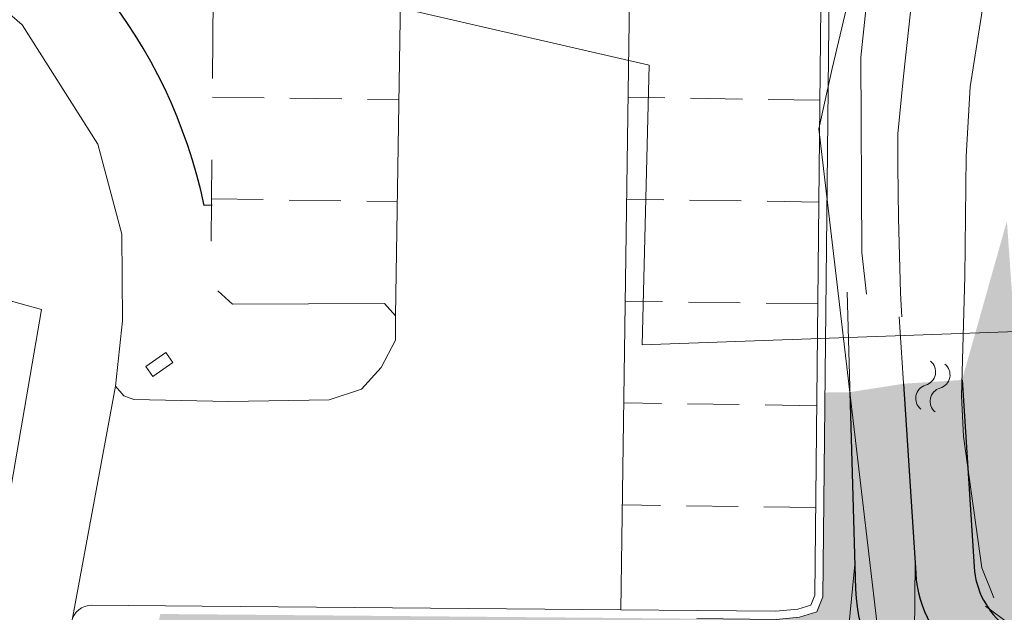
# Model space of a CAD drawing. Header units: metres. Extents: x 174282 to 175177, y 462028 to 462851.
# Tile 611 of 636: x 174434 to 174458, y 462611 to 462626. Entities that reach past the tile are written whole.
import ezdxf

# ---------------------------------------------------------------- set-up
doc = ezdxf.new("R2010")
doc.units = ezdxf.units.M
doc.linetypes.add('HIDDEN2', pattern=[4.762499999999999, 3.175, -1.5875])
doc.linetypes.add('VH-TROTTOIRBAND', pattern=[15, 5, -2, 2, -2, 2, -2])
doc.layers.add('B-ME-VH-KANTOPSLUITING_OPSLUITBAND-G', color=8, linetype='Continuous')
for name, color, linetype, lineweight in [('B-ME-VH-KANTOPSLUITING_TROTTOIRBAND-G', 8, 'VH-TROTTOIRBAND', 20), ('B-ME-WH-WATERGANG_SLOOT_BODEM-G', 8, 'Continuous', 20), ('B-ME-WH-WATERGANG_SLOOT_INSTEEK-G', 8, 'Continuous', 20), ('B-WE-IE-MEUBILAIR_WEGMEUBILAIR_SCHAMPBLOK-G', 8, 'Continuous', 20), ('B-WE-OG-WEG_VERHARD_OPEN -G', 8, 'Continuous', 20), ('B-WE-WH-WATER-S', 252, 'Continuous', 20), ('B-WE-WH-WATERGANG_SLOOT_BODEM-G', 8, 'Continuous', 20), ('B-WE-WH-WATERGANG_SLOOT_INSTEEK-G', 8, 'Continuous', 20), ('B-XX-KG-GRENS_PERCEEL-G', 213, 'Continuous', 20), ('N-WE-AL-WERKGRENS-G', 173, 'AL-WERKGRENS', 20), ('N-WE-WH-WATERGANG_BODEM-G', 92, 'Continuous', 25), ('N-WE-WH-WATERGANG_BODEM-V', 163, 'Continuous', 25), ('N-WE-WH-WATERGANG_INSTEEK-G', 50, 'Continuous', 25), ('N-WE-WH-WATERGANG_TALUD-V', 95, 'Continuous', 25)]:
    doc.layers.add(name, color=color, linetype=linetype, lineweight=lineweight)
doc.layers.add('N-WE-GR-GRAS_BERM-BERMENMENGSEL-V', color=7, linetype='Continuous', lineweight=25, true_color=0xc4ff8a)
doc.linetypes.add('AL-WERKGRENS', pattern='A,10,[106,Afdeling.shx,S=1,R=0,X=0,Y=0],-2', length=12)

# ---------------------------------------------------------------- blocks, each defined once
blk = doc.blocks.new('water')
at = {"linetype": 'Continuous'}
for centre, radius, start, end in [((0.2997979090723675, -0.1605370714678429), 0.3400749, 28.13778714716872, 151.8316499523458), ((0.9001997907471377, 0.1494030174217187), 0.33496494, 206.4585658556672, 333.511009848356), ((0.2996067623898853, -0.5198982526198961), 0.3400745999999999, 28.13778724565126, 151.8316900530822), ((0.900008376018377, -0.2105970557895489), 0.33496506, 206.4585357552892, 333.5110164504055)]:
    blk.add_arc(centre, radius, start, end, dxfattribs=at)

msp = doc.modelspace()

# ---------------------------------------------------------------- hatches: boundary and pattern name
at = {"layer": 'N-WE-GR-GRAS_BERM-BERMENMENGSEL-V'}
h = msp.add_hatch(color=256, dxfattribs=at)
h.dxf.hatch_style = 1
edge = h.paths.add_edge_path()
edge.add_arc((174444.6898391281, 462590.7989217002), 18.69000000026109, 44.81903165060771, 87.2533835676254, ccw=False)
edge.add_arc((174468.5022701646, 462614.4614023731), 14.87999945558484, 224.8190298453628, 297.4857675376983)
edge.add_line((174475.36981046, 462601.2609753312), (174497.2060338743, 462612.6210049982))
edge.add_arc((174511.4138934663, 462585.3130144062), 30.78294372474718, 103.40591640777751, 117.48715451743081, ccw=False)
edge.add_line((174504.276918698, 462615.2571827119), (174557.4516927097, 462627.9310032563))
edge.add_arc((174564.5832781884, 462597.9782973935), 30.78999999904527, 96.21159540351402, 103.39247755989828, ccw=False)
edge.add_line((174561.2517833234, 462628.587531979), (174571.5407673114, 462629.7073802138))
edge.add_arc((174574.8722621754, 462599.0981456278), 30.78999999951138, 81.17155930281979, 96.21159540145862, ccw=False)
edge.add_line((174579.5977992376, 462629.5233555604), (174592.9857262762, 462627.4439896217))
edge.add_line((174592.9857262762, 462627.4439896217), (174592.9980043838, 462627.5230418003))
edge.add_line((174592.9980043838, 462627.5230418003), (174593.8873414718, 462627.3849130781))
edge.add_line((174593.8873414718, 462627.3849130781), (174594.178946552, 462629.2624024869))
edge.add_line((174594.178946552, 462629.2624024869), (174598.2303710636, 462628.6331494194))
edge.add_arc((174598.3684997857, 462629.5224865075), 0.9000000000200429, 261.1715593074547, 348.8422133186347)
edge.add_arc((174655.7627324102, 462618.2020597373), 57.60000000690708, 160.1144639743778, 168.842213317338, ccw=False)
edge.add_line((174601.5971886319, 462637.7942486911), (174605.23248362, 462647.8445667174))
edge.add_arc((174595.8309974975, 462645.0783312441), 9.800000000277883, 16.3956680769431, 51.38840940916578)
edge.add_line((174601.9465667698, 462652.7359948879), (174599.2198536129, 462654.9136046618))
edge.add_line((174599.2198536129, 462654.9136046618), (174598.5751561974, 462654.4783023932))
edge.add_line((174598.5751561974, 462654.4783023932), (174602.5844432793, 462644.6543776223))
edge.add_line((174602.5844432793, 462644.6543776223), (174598.3551943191, 462643.7279207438))
edge.add_arc((174598.7831649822, 462641.7742469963), 2.000000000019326, -77.03845651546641, 102.35600575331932, ccw=False)
edge.add_line((174599.2317590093, 462639.8252053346), (174594.578449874, 462638.7541935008))
edge.add_line((174594.578449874, 462638.7541935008), (174590.6386961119, 462637.8074849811))
edge.add_line((174590.6386961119, 462637.8074849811), (174580.1684587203, 462635.4378745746))
edge.add_line((174580.1684587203, 462635.4378745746), (174572.1363645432, 462633.5709256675))
edge.add_line((174572.1363645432, 462633.5709256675), (174562.8114204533, 462631.1688507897))
edge.add_line((174562.8114204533, 462631.1688507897), (174551.5369909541, 462628.4393892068))
edge.add_line((174551.5369909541, 462628.4393892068), (174533.0577663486, 462623.6756262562))
edge.add_line((174533.0577663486, 462623.6756262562), (174520.2202265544, 462621.1871817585))
edge.add_line((174520.2202265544, 462621.1871817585), (174509.4742103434, 462618.7105026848))
edge.add_line((174509.4742103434, 462618.7105026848), (174496.8234385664, 462615.2490303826))
edge.add_line((174496.8234385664, 462615.2490303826), (174490.9642852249, 462613.8544099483))
edge.add_line((174490.9642852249, 462613.8544099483), (174483.8156052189, 462612.964065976))
edge.add_line((174483.8156052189, 462612.964065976), (174473.7450056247, 462611.2067648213))
edge.add_line((174473.7450056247, 462611.2067648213), (174464.2093834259, 462609.2905380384))
edge.add_line((174464.2093834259, 462609.2905380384), (174459.1696462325, 462608.2476951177))
edge.add_arc((174458.3591204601, 462612.1647154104), 4.000000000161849, 181.639978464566, 281.69088100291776, ccw=False)
edge.add_line((174454.3607589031, 462612.0502389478), (174454.2223645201, 462616.8839905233))
edge.add_line((174454.2223645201, 462616.8839905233), (174453.6096489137, 462616.8745366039))
edge.add_line((174453.6096489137, 462616.8745366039), (174453.5575883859, 462611.8593093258))
edge.add_line((174453.5575883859, 462611.8593093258), (174453.4072333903, 462611.4954502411))
edge.add_line((174453.4072333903, 462611.4954502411), (174452.9818131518, 462611.3608235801))
edge.add_line((174452.9818131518, 462611.3608235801), (174452.4083397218, 462611.3079201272))
edge.add_line((174452.4083397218, 462611.3079201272), (174450.4660534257, 462611.3247696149))
edge.add_line((174450.4660534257, 462611.3247696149), (174448.5942650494, 462611.3410075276))
edge.add_line((174448.5942650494, 462611.3410075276), (174437.288691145, 462611.4387621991))
edge.add_line((174437.288691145, 462611.4387621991), (174437.0067125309, 462609.9591014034))
edge.add_line((174437.0067125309, 462609.9591014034), (174437.0028789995, 462609.8791933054))
edge.add_line((174437.0028789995, 462609.8791933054), (174445.585447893, 462609.467450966))
at = {"layer": 'N-WE-WH-WATERGANG_BODEM-V'}
h = msp.add_hatch(color=256, dxfattribs=at)
h.dxf.hatch_style = 1
edge = h.paths.add_edge_path()
edge.add_line((174457.2683415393, 462612.5937753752), (174456.9739568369, 462617.1827334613))
edge.add_line((174456.9739568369, 462617.1827334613), (174455.5375354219, 462617.0905860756))
edge.add_line((174455.5375354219, 462617.0905860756), (174455.835883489, 462612.439845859))
edge.add_arc((174458.8297295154, 462612.6319030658), 3.000000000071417, 183.6705326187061, 281.6908810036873)
edge.add_line((174459.4376238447, 462609.6941378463), (174467.044507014, 462611.2681850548))
edge.add_line((174467.044507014, 462611.2681850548), (174466.8418755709, 462612.2474401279))
edge.add_line((174466.8418755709, 462612.2474401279), (174459.6695017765, 462610.7633033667))
edge.add_arc((174459.2642388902, 462612.721813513), 1.999999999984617, 183.6705326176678, 281.69088100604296, ccw=False)
at = {"layer": 'N-WE-WH-WATERGANG_TALUD-V'}
h = msp.add_hatch(color=256, dxfattribs=at)
h.dxf.hatch_style = 1
h.paths.add_polyline_path([(174458.6364569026, 462613.1363163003), (174458.075, 462621.0830000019), (174456.9739568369, 462617.1827334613), (174457.2683415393, 462612.5937753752, 0.4558334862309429), (174459.6695017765, 462610.7633033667), (174466.8418755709, 462612.2474401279), (174466.5581915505, 462613.6183972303), (174459.8366017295, 462612.2275385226, -0.4538804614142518)])
h = msp.add_hatch(color=256, dxfattribs=at)
h.dxf.hatch_style = 1
edge = h.paths.add_edge_path()
edge.add_line((174467.044507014, 462611.2681850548), (174459.4376238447, 462609.6941378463))
edge.add_arc((174458.8297295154, 462612.6319030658), 3.000000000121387, 183.6705326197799, 281.69088100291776, ccw=False)
edge.add_line((174455.835883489, 462612.439845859), (174455.5375354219, 462617.0905860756))
edge.add_line((174455.5375354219, 462617.0905860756), (174454.2223645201, 462616.8839905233))
edge.add_line((174454.2223645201, 462616.8839905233), (174454.3678136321, 462611.8038358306))
edge.add_arc((174458.3596670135, 462612.1739969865), 4.008979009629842, 185.297838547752, 281.6563525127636)
edge.add_line((174459.1696462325, 462608.2476951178), (174464.2093834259, 462609.2905380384))
edge.add_line((174464.2093834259, 462609.2905380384), (174467.044507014, 462611.2681850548))

# ---------------------------------------------------------------- linework, layer by layer
at = {"layer": 'B-ME-VH-KANTOPSLUITING_OPSLUITBAND-G'}
msp.add_line((174438.5628226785, 462621.4769861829), (174438.3653649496, 462621.4649147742), dxfattribs=at)
msp.add_arc((174425.9176002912, 462618.8597471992), 12.7174582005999, 11.82070113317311, 66.12912951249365, dxfattribs=at)
at = {"layer": 'B-ME-VH-KANTOPSLUITING_TROTTOIRBAND-G'}
msp.add_line((174438.6439914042, 462633.585222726), (174438.5323901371, 462619.602576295), dxfattribs=at)
at = {"layer": 'B-ME-WH-WATERGANG_SLOOT_BODEM-G'}
for points in [[(174531.7822053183, 462625.5748066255), (174511.4067268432, 462621.6290017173), (174495.2067348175, 462617.4601388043), (174477.129342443, 462614.3609726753), (174461.4915792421, 462611.0509458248), (174458.7475003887, 462610.7463035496), (174457.5521725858, 462611.6338551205)], [(174455.4321657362, 462618.7331207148), (174455.8185572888, 462612.7099319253), (174455.8000287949, 462610.0866792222), (174452.7016219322, 462608.8506558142), (174450.6148653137, 462607.6666399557), (174449.9226135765, 462606.3377004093), (174450.1353547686, 462604.7726696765), (174450.4073293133, 462602.9357884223), (174451.1377780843, 462600.6085396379)]]:
    msp.add_lwpolyline(points, dxfattribs=at)
at = {"layer": 'B-ME-WH-WATERGANG_SLOOT_INSTEEK-G'}
msp.add_lwpolyline([(174454.1520752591, 462619.3390094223), (174454.3435024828, 462612.6529602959), (174454.1993455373, 462611.2223444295), (174453.0941996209, 462610.7161310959), (174450.9678142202, 462610.2171136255), (174448.9862596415, 462609.1683743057), (174448.5613470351, 462608.1557656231), (174451.2590822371, 462598.0850486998)], dxfattribs=at)
at = {"layer": 'B-WE-IE-MEUBILAIR_WEGMEUBILAIR_SCHAMPBLOK-G'}
msp.add_lwpolyline([(174436.933924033, 462617.510741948), (174437.1083940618, 462617.2666923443), (174437.5964932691, 462617.6156324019), (174437.4220232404, 462617.8596820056)], close=True, dxfattribs=at)
at = {"layer": 'B-WE-OG-WEG_VERHARD_OPEN -G'}
for p, q in [((174449, 462639.5080000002), (174448.596, 462611.5410000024)), ((174443.3, 462634.3330000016), (174443.067, 462618.7580000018)), ((174436.192, 462617.0330000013), (174435.1133322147, 462611.2475673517))]:
    msp.add_line(p, q, dxfattribs=at)
at = {"layer": 'B-WE-OG-WEG_VERHARD_OPEN -G', "linetype": 'HIDDEN2', "ltscale": 0.4}
for p, q in [((174438.5685078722, 462624.1278073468), (174443.1463071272, 462624.0593240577)), ((174453.4841275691, 462624.0504420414), (174448.777688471, 462624.1184293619)), ((174438.5485544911, 462621.6278261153), (174443.1089116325, 462621.559603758)), ((174453.4581775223, 462621.5505560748), (174448.741578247, 462621.6186901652)), ((174453.4322274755, 462619.0506701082), (174448.705468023, 462619.1189509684)), ((174453.4062774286, 462616.5507841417), (174448.669357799, 462616.6192117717)), ((174453.3803273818, 462614.0508981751), (174448.633247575, 462614.119472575))]:
    msp.add_line(p, q, dxfattribs=at)
at = {"layer": 'B-WE-OG-WEG_VERHARD_OPEN -G'}
for points in [[(174450.4660534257, 462611.3247696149), (174452.4083397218, 462611.3079201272), (174452.9818131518, 462611.3608235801), (174453.4072333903, 462611.4954502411), (174453.5575883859, 462611.8593093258), (174453.8329892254, 462638.3899240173)], [(174450.4677883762, 462611.5247620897), (174452.4000000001, 462611.5080000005), (174452.9420000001, 462611.5580000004), (174453.258, 462611.6580000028), (174453.358, 462611.8999999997), (174453.633, 462638.3920000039)], [(174436.192, 462617.0330000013), (174436.358, 462618.6330000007), (174436.342, 462620.7580000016), (174435.758, 462622.9669999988), (174433.9, 462625.9000000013), (174431.7, 462627.8079999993), (174429.608, 462628.8080000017), (174426.633, 462629.4999999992), (174395.989, 462635.2149999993)], [(174438.7, 462619.3670000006), (174439.058, 462619.0420000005), (174442.792, 462619.0580000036), (174443.067, 462618.7580000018)], [(174443.067, 462618.7580000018), (174443.0670000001, 462618.1579999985), (174442.708, 462617.4920000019), (174442.2330000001, 462616.9580000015), (174441.433, 462616.6920000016), (174438.967, 462616.6579999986), (174436.642, 462616.7000000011), (174436.3920000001, 462616.7919999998), (174436.192, 462617.0330000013)], [(174450.4677883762, 462611.5247620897), (174448.596, 462611.5410000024), (174438.321, 462611.630000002)]]:
    msp.add_lwpolyline(points, dxfattribs=at)
msp.add_lwpolyline([(174438.321, 462611.630000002), (174435.6085642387, 462611.6530355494, 0.3619482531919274), (174435.1133322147, 462611.2475673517), (174430.49, 462587.2300000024), (174424.55, 462556.0360000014)], format="xyb", dxfattribs=at)
at = {"layer": 'B-WE-WH-WATERGANG_SLOOT_BODEM-G'}
msp.add_lwpolyline([(174457.754, 462611.8360000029), (174457.711, 462611.944), (174457.458, 462612.5689999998), (174457.007, 462615.7960000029), (174456.963, 462616.7970000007), (174457.046, 462619.7190000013), (174457.076, 462622.6680000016), (174457.177, 462624.3760000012), (174458.952, 462635.6170000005), (174458.9500000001, 462636.1110000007), (174458.762, 462636.5370000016), (174458.468, 462636.6960000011), (174458.08, 462636.8040000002), (174457.76, 462636.8940000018), (174457.266, 462636.8920000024), (174457, 462636.7839999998), (174456.867, 462636.6239999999), (174456.815, 462636.3829999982), (174455.535, 462624.6370000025), (174455.393, 462623.2220000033), (174455.396, 462622.4350000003), (174455.4130000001, 462621.1540000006), (174455.46, 462619.3129999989), (174455.4913797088, 462618.7353197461)], dxfattribs=at)
at = {"layer": 'B-WE-WH-WATERGANG_SLOOT_INSTEEK-G'}
msp.add_lwpolyline([(174454.624125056, 462619.2884534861), (174454.516, 462620.3119999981), (174454.4860000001, 462625.1020000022), (174455.725, 462636.7950000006), (174455.964, 462637.3960000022), (174456.363, 462637.7980000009), (174456.9490000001, 462638.0799999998), (174457.322, 462638.161000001), (174457.381, 462638.1469999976)], dxfattribs=at)
at = {"layer": 'B-XX-KG-GRENS_PERCEEL-G', "flags": 128}
msp.add_lwpolyline([(174461.363, 462646.734), (174464.167, 462646.617), (174460.614, 462638.76), (174457.566, 462638.943), (174456.551, 462636.476), (174453.785, 462624.827), (174453.461, 462623.344), (174455.065, 462609.715)], dxfattribs=at)
at = {"layer": 'N-WE-AL-WERKGRENS-G', "flags": 128}
msp.add_lwpolyline([(174681.5973007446, 462243.5125462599), (174681.058, 462261.019), (174682.966, 462284.801), (174683.583, 462297.765), (174686.249, 462320.652), (174688.507, 462336.11), (174690.024, 462341.923), (174715.341, 462404.33), (174717.601, 462411.68), (174737.648, 462460.859), (174741.719, 462470.505), (174748.8174954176, 462487.3586613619), (174674.4426188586, 462494.0136810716, 0.04199874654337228), (174666.0577772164, 462494.0580673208), (174643.5965542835, 462492.2877370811, -0.02119842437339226), (174639.3615599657, 462492.1340915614), (174613.9155730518, 462492.2899863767), (174609.2232672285, 462496.2598588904), (174608.9575721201, 462517.182709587), (174610.5956108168, 462533.7283149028), (174610.9540414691, 462546.9261407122), (174609.5377019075, 462546.9261407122), (174609.5576061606, 462563.2145506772), (174618.4041220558, 462564.58360208), (174617.8821627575, 462574.521242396), (174609.6591004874, 462573.6964514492), (174609.1962527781, 462609.6936768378), (174614.4864065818, 462610.5266680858), (174612.9706969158, 462619.9735749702), (174609.0880396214, 462619.5310938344), (174608.9272320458, 462630.6163253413), (174611.9378306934, 462638.3239748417), (174653.3349444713, 462646.1372608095), (174694.6818985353, 462654.970900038), (174753.65584954, 462669.6940842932), (174754.2374067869, 462666.5807575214), (174760.4149001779, 462667.3878026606), (174761.8521453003, 462678.247315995), (174772.3394313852, 462679.7783996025), (174801.2688373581, 462672.4202533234), (174803.3914212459, 462678.6153061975), (174801.3912631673, 462679.5941639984), (174797.2767374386, 462686.2291198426), (174795.7751198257, 462697.8273500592), (174787.848539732, 462696.8455267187), (174788.4591136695, 462691.5931226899), (174783.4545685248, 462686.9545733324), (174765.0261672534, 462688.3792341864), (174763.0242693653, 462691.2723908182), (174740.9829572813, 462686.155677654), (174741.9639806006, 462681.4808580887), (174695.5872891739, 462670.3409632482), (174674.2147626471, 462665.2945028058), (174611.4374820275, 462653.0732600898), (174598.8645312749, 462662.13523327), (174595.0223441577, 462656.9130516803), (174598.2662547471, 462653.8008350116), (174601.5634410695, 462645.0663725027), (174585.1842807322, 462641.5586732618), (174585.8464585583, 462637.5875608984), (174468.1056243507, 462610.7709373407), (174467.2560214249, 462614.5686403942), (174459.4445290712, 462613.0280098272), (174458.9501893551, 462618.3943176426), (174449.1204393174, 462618.0455648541), (174449.2902757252, 462624.9096309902), (174429.9505628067, 462629.3682605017), (174428.4125051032, 462620.5774745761), (174434.3719258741, 462618.9092756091), (174430.6410069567, 462597.2567441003), (174453.0229303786, 462592.7961489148), (174457.7870609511, 462586.5717323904), (174474.7794898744, 462527.6626612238), (174488.3963974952, 462479.3962233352), (174491.1789970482, 462461.4260860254), (174515.9643294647, 462468.2096916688), (174535.6773629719, 462396.0507231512), (174500.8343877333, 462386.5209101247), (174501.8615933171, 462382.6610135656), (174505.4836250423, 462383.6990470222), (174513.3867074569, 462351.3168631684), (174573.0903066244, 462348.6251340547), (174564.8637000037, 462275.1553162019), (174544.951, 462280.682), (174541.1711676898, 462282.4329223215), (174531.995, 462278.877), (174531.51, 462278.619), (174530.322, 462277.987), (174523.197, 462274.196), (174512.77, 462266.76), (174511.323, 462265.728), (174510.321, 462265.106), (174492.908, 462254.307), (174458.682, 462233.081), (174458.2736990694, 462228.2999955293), (174437.2115027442, 462215.4506787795), (174430.6775455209, 462218.3936992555), (174424.1837800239, 462214.1380009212), (174422.6535519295, 462205.2010971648), (174428.0210119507, 462195.9942083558), (174430.5816283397, 462197.2740921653), (174431.8292734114, 462199.5886350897), (174481.4636288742, 462229.3806376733), (174511.7460260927, 462247.9955950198), (174520.1082227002, 462251.9168407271), (174528.9933470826, 462255.0447097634), (174538.3891990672, 462257.2736030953), (174544.5280939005, 462258.2922262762), (174554.3216816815, 462259.2606468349), (174563.5931634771, 462259.1911823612), (174572.8653587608, 462258.1660508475), (174582.1605825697, 462256.1491685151), (174620.668, 462248.404), (174620.813, 462250.715), (174679.071, 462234.3), (174681.5973007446, 462243.5125462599)], format="xyb", dxfattribs=at)
at = {"layer": 'N-WE-WH-WATERGANG_BODEM-G'}
for p, q in [((174455.5375354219, 462617.0905860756), (174455.835883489, 462612.439845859)), ((174456.9739568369, 462617.1827334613), (174457.2683415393, 462612.5937753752))]:
    msp.add_line(p, q, dxfattribs=at)
for centre, radius, start, end in [((174459.2642388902, 462612.721813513), 2, 183.6705326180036, 281.6908810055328), ((174458.8297295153, 462612.6319030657), 3, 183.6705326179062, 281.6908810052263)]:
    msp.add_arc(centre, radius, start, end, dxfattribs=at)
at = {"layer": 'N-WE-WH-WATERGANG_INSTEEK-G'}
msp.add_line((174454.2223645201, 462616.8839905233), (174454.3607589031, 462612.0502389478), dxfattribs=at)
msp.add_arc((174458.35912046, 462612.1647154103), 4, 181.639978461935, 281.690881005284, dxfattribs=at)

# ---------------------------------------------------------------- block references
at = {"layer": 'B-WE-WH-WATER-S', "rotation": 78.65314246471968}
msp.add_blockref('water', (174455.9598551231, 462616.4681801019), dxfattribs=at)

doc.saveas('drawing.dxf')
